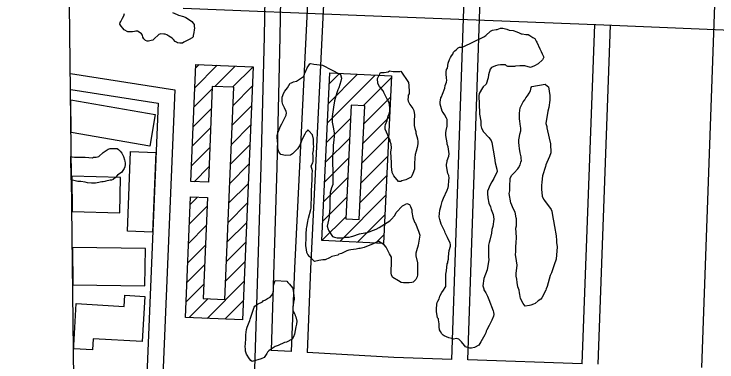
# Model space of a CAD drawing. Extents: x 3677843 to 3715951, y 511991 to 537744.
# Drawn here: x 3700134 to 3701466, y 519539 to 520197 of the extents above; entities that cross this region are included whole.
import ezdxf

# ---------------------------------------------------------------- set-up
doc = ezdxf.new("R2010")
doc.units = 0
for name, color, linetype in [('V-ANNO-SYMB', 7, 'Continuous'), ('V-BLDG-OTLN', 7, 'Continuous'), ('V-ROAD-CNTR', 7, 'Continuous'), ('V-SITE-VEGE', 7, 'Continuous')]:
    doc.layers.add(name, color=color, linetype=linetype)

msp = doc.modelspace()

# ---------------------------------------------------------------- linework, layer by layer
at = {"layer": 'V-ANNO-SYMB'}
msp.add_lwpolyline([(3687883.4, 520947), (3700228.3, 521088.8), (3700261.6, 518197.4), (3687916.7, 518055.5)], close=True, dxfattribs=at)
at = {"layer": 'V-BLDG-OTLN'}
for p, q in [((3700476.4, 520058), (3700518.9, 520100.5)), ((3700477.9, 520094.9), (3700485, 520101.9)), ((3700514.2, 520060.5), (3700552.8, 520099.1)), ((3700548.2, 520059.1), (3700586.8, 520097.7)), ((3700727.9, 519991.4), (3700818.5, 520082)), ((3700729.6, 520028.5), (3700784.7, 520083.6)), ((3700731.4, 520065.6), (3700751, 520085.2)), ((3700795.6, 520023.8), (3700849.1, 520077.3)), ((3700474.9, 520021.1), (3700509.5, 520055.8)), ((3700548.9, 520024.4), (3700585.2, 520060.8)), ((3700796.9, 519989.7), (3700847.3, 520040.2)), ((3700242.3, 519973.1), (3700241.6, 520034.9)), ((3700473.3, 519984.2), (3700508, 520018.9)), ((3700547.4, 519987.5), (3700583.7, 520023.9)), ((3700726.1, 519954.3), (3700771.8, 519999.9)), ((3700795.1, 519952.5), (3700845.6, 520003)), ((3700545.8, 519950.6), (3700582.2, 519987)), ((3700471.8, 519947.3), (3700506.5, 519982)), ((3700724.4, 519917.2), (3700770, 519962.8)), ((3700793.3, 519915.4), (3700843.8, 519965.9)), ((3700544.3, 519913.7), (3700580.6, 519950.1)), ((3700470.2, 519910.4), (3700504.9, 519945.1)), ((3700722.6, 519880.1), (3700768.2, 519925.6)), ((3700791.5, 519878.2), (3700842.1, 519928.8)), ((3700475.5, 519880.3), (3700503.4, 519908.2)), ((3700542.7, 519876.9), (3700579.1, 519913.2)), ((3700243.3, 519890.9), (3700244, 519824.1)), ((3700720.9, 519843), (3700766.4, 519888.5)), ((3700789.7, 519841.1), (3700840.3, 519891.7)), ((3700541.2, 519840), (3700577.5, 519876.3)), ((3700751.2, 519767.2), (3700838.6, 519854.6)), ((3700467.7, 519837.2), (3700481.7, 519851.2)), ((3700719.1, 519805.9), (3700764.6, 519851.3)), ((3700466.2, 519800.3), (3700499.9, 519834)), ((3700539.7, 519803.1), (3700576, 519839.4)), ((3700717.4, 519768.8), (3700762.8, 519814.1)), ((3700784.9, 519765.6), (3700836.8, 519817.5)), ((3700538.1, 519766.2), (3700574.4, 519802.5)), ((3700464.7, 519763.4), (3700498.3, 519797.1)), ((3700818.7, 519764), (3700835.1, 519780.4)), ((3700463.1, 519726.5), (3700496.8, 519760.2)), ((3700536.6, 519729.3), (3700572.9, 519765.6)), ((3700244.8, 519755.6), (3700245.6, 519685.1)), ((3700461.6, 519689.6), (3700495.3, 519723.3)), ((3700535, 519692.4), (3700571.4, 519728.7)), ((3700460, 519652.7), (3700493.7, 519686.4)), ((3700499.7, 519621.6), (3700569.8, 519691.8)), ((3700465.7, 519623), (3700501.6, 519659)), ((3700533.6, 519620.2), (3700568.3, 519654.9)), ((3700247, 519563.9), (3700247, 519570.1))]:
    msp.add_line(p, q, dxfattribs=at)
for points in [[(3700586.8, 520097.7), (3700566.8, 519618.8), (3700458.8, 519623.3), (3700468.4, 519851.7), (3700500.6, 519850.4), (3700492.6, 519659.4), (3700533.6, 519657.6), (3700550.3, 520059), (3700509.7, 520060.7), (3700502.2, 519879.2), (3700469, 519880.5), (3700478.2, 520102.2)], [(3700717.4, 519768.8), (3700732.4, 520086.1), (3700849.3, 520080.6), (3700834.3, 519763.3)], [(3700798.5, 520023.6), (3700773, 520024.9), (3700762.6, 519810.3), (3700788.1, 519809)], [(3700402.5, 519935.6), (3700396.6, 519784.8), (3700349, 519786.6), (3700354.9, 519937.5)]]:
    msp.add_lwpolyline(points, close=True, dxfattribs=at)
for points in [[(3700241.6, 520034.9), (3700401.2, 520007.6), (3700391, 519947.6)], [(3700391, 519947.6), (3700242.3, 519973.1)], [(3700334.2, 519821.6), (3700336, 519888.3), (3700243.3, 519890.9)], [(3700244, 519824.1), (3700334.2, 519821.6)], [(3700381.7, 519683.2), (3700382.8, 519753.6), (3700244.8, 519755.6)], [(3700245.6, 519685.1), (3700381.7, 519683.2)], [(3700247, 519570.1), (3700251.4, 519649.5), (3700342.5, 519644.4), (3700343.7, 519665.4), (3700381.8, 519663.3)], [(3700381.8, 519663.3), (3700377, 519577.7), (3700283.9, 519582.9), (3700282.7, 519561.9), (3700247, 519563.9)], [(3700247, 519570.1), (3700247, 519570.1)], [(3700247, 519570.1), (3700247, 519570.1)], [(3700247, 519570.1), (3700247, 519570.1)], [(3700247, 519570.1), (3700247, 519570.1)], [(3700247, 519570.1), (3700247, 519570.1)], [(3700247, 519570.1), (3700247, 519570.1)], [(3700247, 519570.1), (3700247, 519570.1)], [(3700247, 519570.1), (3700247, 519570.1)], [(3700247, 519570.1), (3700247, 519570.1)], [(3700247, 519570.1), (3700247, 519570.1)], [(3700247, 519570.1), (3700247, 519570.1)]]:
    msp.add_lwpolyline(points, dxfattribs=at)
at = {"layer": 'V-ROAD-CNTR'}
for points in [[(3700993.8, 519542.9), (3701018.4, 520262.6), (3701039.7, 520722.3), (3701072.6, 521625.4)], [(3700652, 520924.1), (3700649.4, 520890.1), (3700639.3, 520685.6), (3700620.7, 520407.1), (3700613.3, 520278), (3700609, 520228.4), (3700607.8, 520155.2), (3700601.7, 519908.4), (3700590.5, 519546.2), (3700581.7, 519251.2), (3700560.8, 518720.9), (3700538.5, 518315.1), (3700528.8, 518060.6), (3700520.1, 517723.9), (3700518.7, 517620.6)], [(3700682, 520922.9), (3700679.4, 520888.2), (3700669.2, 520683.9), (3700650.6, 520405.3), (3700643.2, 520275.9), (3700639, 520226.8), (3700637.8, 520154.6), (3700631.7, 519907.6), (3700621, 519561.1)], [(3700702.6, 520922.1), (3700696, 520726), (3700692.3, 520426.2), (3700692.7, 520286.1), (3700690.3, 520217.8), (3700665.7, 519716.7), (3700659.3, 519558.8)], [(3700732.6, 520921), (3700726, 520725.3), (3700722.3, 520426), (3700722.7, 520285.6), (3700720.3, 520216.5), (3700695.6, 519715.3), (3700689.3, 519557.1)], [(3700963.8, 519543.8), (3700988.4, 520263.8), (3701009.7, 520723.5), (3701016.5, 520909.9)], [(3701437, 519528.6), (3701462.6, 520232.6), (3701484.5, 520861.4)], [(3700454.3, 520208.9), (3700798.4, 520194.9), (3701236.3, 520177.5), (3701778.7, 520154.9), (3702065, 520143.7), (3702365.5, 520133.9), (3702404, 520133.5), (3702440.2, 520133.2), (3702464.5, 520130.9), (3702492.3, 520130.2), (3702519.1, 520126.9), (3702552, 520119.2), (3702580.8, 520115.9), (3702603.5, 520108.8), (3702623.8, 520103.1), (3702663.2, 520093), (3702692.6, 520081.6), (3702730.5, 520069.1), (3702828.6, 520029.9), (3702964.1, 519973.7)], [(3701210.8, 519535.9), (3701234.3, 520177.5)], [(3701240.8, 519534.9), (3701264.3, 520176.4)], [(3700241, 520085.2), (3700438.5, 520054.1), (3700415.1, 519498.6), (3700391.8, 518492.1), (3700258.1, 518596.7)], [(3700241.4, 520054.7), (3700407.4, 520028.7), (3700385.1, 519499.5), (3700381.5, 519345)], [(3700659.3, 519558.8), (3700621, 519561.1)], [(3700963.8, 519543.8), (3700853.5, 519547.4), (3700689.3, 519557.1)], [(3701210.8, 519535.9), (3700993.8, 519542.9)]]:
    msp.add_lwpolyline(points, dxfattribs=at)
at = {"layer": 'V-SITE-VEGE'}
for p, q in [((3700294.6, 519928.1), (3700302.8, 519935.3)), ((3700302.8, 519935.3), (3700312.6, 519941.9)), ((3700312.6, 519941.9), (3700316.4, 519943)), ((3700316.4, 519943), (3700329.5, 519943.1)), ((3700329.5, 519943.1), (3700331.7, 519941.5)), ((3700331.7, 519941.5), (3700334.9, 519938.2)), ((3700334.9, 519938.2), (3700338.2, 519934.4)), ((3700338.2, 519934.4), (3700341.6, 519927.9)), ((3700242.2, 519884.1), (3700241.7, 519927.7)), ((3700241.7, 519927.7), (3700243.9, 519927.2)), ((3700243.9, 519927.2), (3700248.3, 519926.7)), ((3700248.3, 519926.7), (3700268.5, 519926.9)), ((3700268.5, 519926.9), (3700275.6, 519925.8)), ((3700275.6, 519925.8), (3700282.7, 519925.3)), ((3700282.7, 519925.3), (3700284.8, 519926.4)), ((3700284.8, 519926.4), (3700289.7, 519927)), ((3700289.7, 519927), (3700294.6, 519928.1)), ((3700341.6, 519927.9), (3700343.2, 519921.9)), ((3700343.2, 519921.9), (3700343.8, 519919.2)), ((3700343.9, 519908.3), (3700342.8, 519905)), ((3700343.8, 519919.2), (3700344.4, 519915.4)), ((3700344.4, 519912.6), (3700343.9, 519908.3)), ((3700344.4, 519915.4), (3700344.4, 519912.6)), ((3700334.7, 519895.7), (3700329.8, 519892.9)), ((3700337.4, 519897.9), (3700334.7, 519895.7)), ((3700340.1, 519901.7), (3700337.4, 519897.9)), ((3700342.8, 519905), (3700340.1, 519901.7)), ((3700255.1, 519880.4), (3700242.2, 519884.1)), ((3700260.6, 519880.4), (3700255.1, 519880.4)), ((3700268.8, 519879.4), (3700260.6, 519880.4)), ((3700300.4, 519880.2), (3700291.7, 519877.9)), ((3700302.6, 519880.2), (3700300.4, 519880.2)), ((3700305.9, 519880.7), (3700302.6, 519880.2)), ((3700308, 519881.3), (3700305.9, 519880.7)), ((3700316.2, 519883), (3700308, 519881.3)), ((3700318.4, 519883), (3700316.2, 519883)), ((3700321.7, 519884.7), (3700318.4, 519883)), ((3700326.5, 519888.5), (3700321.7, 519884.7)), ((3700329.8, 519892.9), (3700326.5, 519888.5)), ((3700273.2, 519878.3), (3700268.8, 519879.4)), ((3700280.8, 519877.3), (3700273.2, 519878.3)), ((3700288.4, 519877.4), (3700280.8, 519877.3)), ((3700291.7, 519877.9), (3700288.4, 519877.4))]:
    msp.add_line(p, q, dxfattribs=at)
for points in [[(3700434.1, 520200.7), (3700442.9, 520196.4), (3700445.6, 520195.3), (3700454.9, 520192.6), (3700459.3, 520191), (3700464.8, 520187.8), (3700470.8, 520183.5), (3700473.5, 520180.2), (3700475.2, 520177.5), (3700475.2, 520174.2), (3700475.8, 520170.9), (3700475.2, 520167.7), (3700474.7, 520162.8), (3700473.1, 520156.7), (3700473.2, 520154.6), (3700471.5, 520152.4), (3700465.6, 520149.1), (3700455.8, 520144.1), (3700453.1, 520142.4), (3700448.1, 520142.4), (3700443.8, 520142.9), (3700441.6, 520144), (3700439.4, 520145.6), (3700436.1, 520149.4), (3700433.4, 520151.6), (3700427.3, 520155.9), (3700423.5, 520158.1), (3700420.2, 520159.7), (3700418, 520159.7), (3700412, 520160.2), (3700408.2, 520159), (3700399, 520149.7), (3700396.8, 520148.1), (3700393.6, 520147.5), (3700388.7, 520146.4), (3700386.5, 520146.4), (3700383.2, 520147.4), (3700379.9, 520150.7), (3700378.3, 520153.9), (3700377.1, 520157.8), (3700375.5, 520159.9), (3700372.7, 520162.1), (3700367.8, 520165.3), (3700364.5, 520164.8), (3700362.4, 520164.2), (3700358.6, 520163.6), (3700355.3, 520163.6), (3700352.6, 520164.1), (3700349.3, 520164.1), (3700342.7, 520167.9), (3700340, 520170.6), (3700336.7, 520174.4), (3700334.5, 520178.2), (3700335, 520181.5), (3700336.1, 520183.7), (3700338.2, 520187.5), (3700339.8, 520189.7), (3700342, 520194.1), (3700343.6, 520198.4)], [(3700934.2, 519634.5), (3700934.7, 519638.9), (3700935.2, 519648.7), (3700935.7, 519651.4), (3700936.8, 519654.2), (3700939.5, 519658.6), (3700940.6, 519663.5), (3700944.3, 519670.6), (3700947.6, 519675), (3700950.8, 519679.9), (3700951.9, 519682.1), (3700952.4, 519687.6), (3700952.3, 519705.5), (3700953.3, 519711.6), (3700954.9, 519724.7), (3700956, 519726.8), (3700955.9, 519729), (3700957, 519733.9), (3700957.5, 519737.2), (3700958, 519744.3), (3700958.5, 519749.8), (3700961.2, 519758), (3700961.2, 519761.2), (3700960.1, 519764), (3700955.1, 519774.8), (3700951.2, 519783.5), (3700950.1, 519786.3), (3700943.5, 519799.9), (3700940.7, 519808.6), (3700939.6, 519814), (3700940.6, 519826.6), (3700943.2, 519835.3), (3700945.4, 519843), (3700947.5, 519849), (3700954.5, 519864.3), (3700956.7, 519869.2), (3700957.2, 519872.5), (3700957.7, 519882.3), (3700958.7, 519887.2), (3700957.6, 519892.1), (3700955.9, 519895.9), (3700953.7, 519910.6), (3700953.6, 519912.8), (3700954.7, 519918.3), (3700954.7, 519920.5), (3700957.9, 519928.7), (3700958.4, 519933), (3700956.7, 519946.1), (3700955, 519951.6), (3700954.5, 519953.7), (3700952.2, 519967.4), (3700952.2, 519972.8), (3700952.7, 519977.2), (3700954.8, 519985.4), (3700954.7, 519997.9), (3700953.6, 520000.6), (3700949.7, 520007.2), (3700947, 520011.5), (3700945.3, 520013.7), (3700941.4, 520026.7), (3700941.4, 520031.1), (3700941.9, 520034.4), (3700943, 520038.7), (3700944.1, 520040.9), (3700945.7, 520045.9), (3700950, 520057.3), (3700951, 520062.3), (3700953.2, 520068.8), (3700954.2, 520072.6), (3700953.7, 520075.9), (3700952.5, 520084.6), (3700952.5, 520088.4), (3700953.5, 520092.3), (3700955.2, 520095), (3700956.7, 520104.8), (3700958.9, 520111.4), (3700961, 520115.2), (3700962.6, 520118.5), (3700965.4, 520121.8), (3700967, 520125.6), (3700969.1, 520127.8), (3700971.8, 520129.5), (3700975.6, 520133.3), (3700977.8, 520135), (3700982.7, 520135), (3700986, 520136.1), (3701021.9, 520153.3), (3701024, 520154.4), (3701027.9, 520156.6), (3701036.5, 520165.4), (3701040.3, 520167), (3701047.4, 520168.2), (3701049.6, 520168.2), (3701055.6, 520170.9), (3701059.9, 520171), (3701067.6, 520168.8), (3701072, 520167.2), (3701079.6, 520166.2), (3701086.7, 520164.1), (3701091.1, 520161.9), (3701094.9, 520160.3)], [(3701094.9, 520160.3), (3701097.1, 520159.8), (3701103.6, 520158.7), (3701108, 520158.7), (3701111.3, 520157.1), (3701117.3, 520153.3), (3701120.6, 520151.2), (3701123.4, 520146.3), (3701124.5, 520144.1), (3701130.6, 520131.6), (3701132.8, 520126.7), (3701135, 520122.4), (3701137.7, 520115.8), (3701135.1, 520110.9), (3701126.9, 520103.2), (3701120.4, 520099.4)], [(3700819.3, 519765.2), (3700814.5, 519762.5), (3700797.6, 519755.8), (3700790, 519753.6), (3700787.2, 519753.6), (3700782.3, 519752.4), (3700772, 519751.3), (3700768.2, 519750.7), (3700764.9, 519749.6), (3700754.6, 519744.6), (3700749.7, 519742.9), (3700747.5, 519741.3), (3700736.1, 519738.5), (3700731.7, 519736.3), (3700723.6, 519732.4), (3700719.2, 519732.4), (3700711.6, 519731.2), (3700703.4, 519729.5), (3700694.1, 519738.8), (3700690.8, 519742.6), (3700689.1, 519746.4), (3700688, 519751.8), (3700687.4, 519755.1), (3700686.8, 519759.4), (3700687.8, 519774.7), (3700687.8, 519780.7), (3700688.3, 519791.6), (3700688.8, 519794.4), (3700690.4, 519804.7), (3700691.4, 519808.6), (3700692, 519811.3), (3700696.2, 519827.7), (3700696.7, 519830.4), (3700697.2, 519835.3), (3700697.7, 519851.7), (3700697.6, 519867), (3700698.1, 519869.7), (3700699.1, 519888.2), (3700699, 519894.8), (3700699.5, 519900.8), (3700697.3, 519909.5), (3700698.9, 519913.9), (3700700, 519916.1), (3700700.5, 519918.8), (3700700.5, 519922.6), (3700701, 519925.9), (3700701, 519929.2), (3700700.4, 519933.5), (3700701.5, 519939), (3700701.5, 519942.3), (3700702, 519947.2), (3700701.4, 519949.9), (3700701.3, 519960.8), (3700699.6, 519969), (3700692.5, 519976.6), (3700690.9, 519978.2), (3700689.2, 519976.5), (3700687.1, 519974.3), (3700684.9, 519970.5), (3700679.5, 519959.6), (3700677.4, 519953.5), (3700674.7, 519948.1), (3700670.9, 519942.6), (3700661.7, 519933.3), (3700657.9, 519930.5), (3700648.1, 519929.9), (3700639.3, 519931.5), (3700635.5, 519936.9), (3700633.8, 519943.4), (3700633.8, 519951.1), (3700632.6, 519963.6), (3700632.6, 519968), (3700633.6, 519972.9), (3700639, 519985.5), (3700641.7, 519989.9), (3700644.9, 519997.5), (3700649.8, 520006.3), (3700650.3, 520010.6), (3700649.7, 520013.4), (3700646.4, 520019.9), (3700643.6, 520026.4), (3700642, 520031.3), (3700641.9, 520040), (3700643, 520043.3), (3700644.6, 520047.2), (3700647.3, 520051.5), (3700652.1, 520058.1), (3700657.5, 520066.9), (3700659.7, 520067.4), (3700663.5, 520069.1), (3700669, 520070.8), (3700680.4, 520077.9), (3700682.6, 520079.6), (3700684.2, 520082.9), (3700685.2, 520086.1), (3700686.3, 520088.3), (3700689.5, 520096), (3700694.4, 520103.1), (3700696.6, 520104.2), (3700702, 520102.6), (3700718.4, 520100.5)], [(3700718.4, 520100.5), (3700752.3, 520083.3), (3700754.6, 520076.2), (3700753.5, 520070.8), (3700749.2, 520058.2), (3700747.6, 520053.8), (3700745.5, 520048.4), (3700741.2, 520033.1), (3700739.1, 520021), (3700736.5, 520003.6), (3700736.6, 519993.2), (3700739.4, 519980.1), (3700740.5, 519972), (3700740.6, 519966), (3700740.1, 519959.4), (3700739, 519949), (3700738.6, 519938.1), (3700737.5, 519930.5), (3700737.6, 519917.4), (3700738.3, 519898.9), (3700738.3, 519891.2), (3700737.9, 519874.9), (3700735.8, 519868.8), (3700733.1, 519859.6), (3700732.1, 519843.2), (3700732.2, 519830.6), (3700731.2, 519817), (3700731.2, 519813.7), (3700729.6, 519807.7), (3700727.5, 519796.2), (3700729.2, 519789.7), (3700730.3, 519787), (3700737.4, 519776.7), (3700741.3, 519775.1), (3700746.2, 519774), (3700757.6, 519774.1), (3700761.5, 519775.2), (3700769.1, 519775.3), (3700773.5, 519776.4), (3700776.2, 519776.9), (3700788.7, 519781.4), (3700798.5, 519783.6), (3700801.8, 519783.6), (3700820.3, 519790.3), (3700825.7, 519793.6), (3700836, 519799.7), (3700845.8, 519806.3), (3700848.5, 519808.5), (3700855.5, 519816.2), (3700858.2, 519821.7), (3700870.2, 519834.3), (3700874, 519836.5), (3700878.3, 519839.2), (3700883.2, 519837.1), (3700885.4, 519833.3), (3700887.7, 519826.8), (3700887.7, 519822.4), (3700889.9, 519812.6), (3700892.7, 519803.9), (3700894.4, 519801.2), (3700900.5, 519786.5), (3700902.7, 519778.9), (3700899.6, 519760.3), (3700896.9, 519749.4), (3700895.3, 519745), (3700895.3, 519740.1), (3700898.7, 519726.5), (3700898.8, 519704.1), (3700897.8, 519700.3), (3700895.6, 519695.4), (3700890.2, 519689.9), (3700887.5, 519689.3), (3700882.6, 519688.7), (3700871.7, 519688.7), (3700867.8, 519689.7), (3700862.4, 519692.4), (3700852, 519698.9), (3700849.2, 519703.2), (3700848.6, 519708.1), (3700848.6, 519717.4), (3700849.1, 519720.7), (3700849, 519737.6), (3700845.7, 519743.6), (3700839, 519756.6), (3700835.2, 519761), (3700825.3, 519766.9), (3700819.3, 519765.2)], [(3701120.4, 520099.4), (3701112.8, 520096.6), (3701101.9, 520099.2), (3701092.6, 520099.2), (3701084.4, 520098.6), (3701082.2, 520098), (3701079, 520098), (3701069.7, 520098.5), (3701067, 520099.6), (3701065.3, 520101.2), (3701056, 520101.7), (3701050.6, 520100.5), (3701046.2, 520099.4), (3701038.6, 520096.1), (3701036.4, 520093.4), (3701033.2, 520082.4), (3701032.2, 520077), (3701028.5, 520064.9), (3701023, 520060), (3701021.4, 520057.8), (3701015.5, 520047.4), (3701014.4, 520043), (3701014.4, 520040.9), (3701015.6, 520028.9), (3701015.7, 520008.1), (3701018.6, 519994.5), (3701018.6, 519986.9), (3701019.7, 519981.4), (3701023.6, 519974.9), (3701033.5, 519964.1), (3701037.9, 519958.1), (3701039.5, 519954.3), (3701044.1, 519925.4), (3701045.8, 519916.2), (3701048.6, 519904.2), (3701049.2, 519899.8), (3701043.3, 519886.1), (3701039.5, 519880.1), (3701036.3, 519874.1), (3701031.4, 519862.6), (3701030.9, 519858.2), (3701031.5, 519849.5), (3701033.8, 519839.7), (3701036.5, 519832.6), (3701038.2, 519827.7), (3701042.1, 519818), (3701042.6, 519814.1), (3701043.2, 519809.2), (3701041.1, 519795.6), (3701039.5, 519789.6), (3701038.5, 519783), (3701035.8, 519769.9), (3701034.2, 519765), (3701033.2, 519760.1), (3701033.3, 519749.7), (3701032.8, 519737.2), (3701033.4, 519732.8), (3701030.8, 519713.2), (3701024.3, 519697.3), (3701022.2, 519683.1), (3701023.9, 519677.7), (3701023.9, 519675.5), (3701027.8, 519670), (3701031.1, 519663.5), (3701033.9, 519657.5), (3701041.6, 519635.8), (3701042.7, 519633.1), (3701043.3, 519629.2), (3701042.8, 519626), (3701039.6, 519618.3), (3701037.4, 519614.5), (3701034.2, 519607.9), (3701029.9, 519600.2), (3701028.8, 519597.5), (3701027.7, 519594.2), (3701026.1, 519590.4), (3701018.6, 519577.3), (3701014.8, 519571.2), (3701006.6, 519566.8), (3701000.6, 519565.1), (3700997.9, 519565.1), (3700989.7, 519567.8), (3700988.1, 519570), (3700984.2, 519574.3), (3700982, 519577), (3700976.5, 519582.4), (3700972.2, 519583.5), (3700966.7, 519582.4), (3700963.4, 519583.4), (3700958, 519585), (3700949.2, 519588.8), (3700947, 519589.9), (3700944.8, 519592.6), (3700942.1, 519596.9), (3700940.4, 519600.2), (3700939.3, 519605.6), (3700939.3, 519611.1), (3700938.1, 519618.7), (3700938.1, 519620.9), (3700936.5, 519622.5), (3700934.2, 519634.5)], [(3701150.3, 519951.8), (3701150.9, 519934.9), (3701148.8, 519927.7), (3701143.4, 519916.3), (3701141.8, 519911.9), (3701141.3, 519909.2), (3701135.4, 519891.1), (3701133.9, 519879.6), (3701133.3, 519873.1), (3701133.4, 519866), (3701134.6, 519852.9), (3701137.3, 519847.5), (3701139, 519844.8), (3701151.6, 519827.9), (3701153.3, 519824.7), (3701155, 519812.7), (3701156.2, 519806.2), (3701157.9, 519795.3), (3701161.2, 519777.8), (3701161.8, 519769.1), (3701161.9, 519765.3), (3701163, 519757.1), (3701161.5, 519733.7), (3701157.2, 519722.7), (3701152.4, 519708), (3701149.7, 519702.5), (3701143.9, 519681.7), (3701142.3, 519677.3), (3701141.7, 519675.2), (3701134.2, 519660.4), (3701132, 519658.2), (3701127.1, 519654.9), (3701121.2, 519649.9), (3701118.5, 519648.3), (3701113, 519646.6), (3701110.8, 519646), (3701102.7, 519644.9), (3701098.8, 519649.8), (3701093.8, 519659), (3701092.2, 519666.7), (3701091.6, 519669.9), (3701091, 519674.8), (3701088.8, 519681.4), (3701087.1, 519689.5), (3701086.5, 519696.1), (3701085.4, 519701.5), (3701085.4, 519706.4), (3701087.4, 519722.3), (3701086.3, 519730.4), (3701084, 519742.4), (3701084.5, 519747.3), (3701085, 519755.5), (3701085.5, 519766.4), (3701086, 519773), (3701086, 519775.2), (3701084.8, 519792.6), (3701085.8, 519797), (3701085.8, 519810.1), (3701085.2, 519812.2), (3701083.5, 519822.6), (3701080.7, 519828), (3701075.2, 519840), (3701072.4, 519858), (3701072.9, 519860.2), (3701073.4, 519862.9), (3701073.3, 519875.4), (3701073.8, 519882), (3701073.8, 519886.9), (3701077, 519892.4), (3701081.9, 519897.3), (3701088.4, 519904.4), (3701090, 519906.6), (3701093.3, 519912.1), (3701094.3, 519917), (3701095.4, 519920.3), (3701094.8, 519924.1), (3701094.8, 519927.4), (3701093.1, 519935), (3701092, 519943.2), (3701090.9, 519948.1), (3701090.3, 519955.2), (3701090.2, 519959.5), (3701091.8, 519966.1), (3701092.3, 519970.5), (3701094.5, 519976.5), (3701094.5, 519981.9), (3701093.9, 519984.7), (3701092.7, 519994.5), (3701091.6, 519999.4), (3701091.5, 520009.7), (3701093.1, 520020.1), (3701094.2, 520022.3), (3701096.3, 520026.1), (3701099, 520031.6), (3701101.7, 520034.9), (3701103.9, 520038.7), (3701107.1, 520042.6), (3701109.8, 520048), (3701112.5, 520051.9), (3701114.1, 520058.4), (3701115.2, 520060.6)], [(3701115.2, 520060.6), (3701140.3, 520065.1), (3701144.7, 520061.3), (3701146.8, 520059.7), (3701149.1, 520043.4), (3701149.2, 520034.7), (3701147.1, 520020.5), (3701145.5, 520013.9), (3701141.9, 519990.4), (3701143.5, 519985), (3701143.5, 519982.3), (3701148, 519962.6), (3701150.3, 519951.8)]]:
    msp.add_lwpolyline(points, dxfattribs=at)
for points in [[(3700866.8, 520089.5), (3700881.2, 520067.8), (3700882.3, 520062.4), (3700882.9, 520050.4), (3700882.4, 520046.5), (3700880.8, 520043.8), (3700880.8, 520040.5), (3700880.3, 520035.6), (3700880.9, 520032.9), (3700884.2, 520026.4), (3700889.7, 520018.8), (3700891.3, 520015), (3700892.5, 520006.8), (3700892, 519994.8), (3700892.1, 519986.6), (3700893.2, 519981.2), (3700894.3, 519979), (3700895.4, 519975.2), (3700895.4, 519972.4), (3700898.8, 519961.6), (3700899.4, 519956.6), (3700899.4, 519951.7), (3700897.8, 519945.2), (3700896.2, 519938.1), (3700894.1, 519931.5), (3700893.6, 519925.5), (3700893.1, 519914.1), (3700893.1, 519911.3), (3700892.6, 519904.2), (3700889.9, 519895.5), (3700887.8, 519891.1), (3700886.2, 519888.9), (3700876.4, 519884), (3700868.8, 519881.7), (3700866.6, 519880.6), (3700862.8, 519880.6), (3700853.4, 519891.4), (3700850.7, 519897.4), (3700849.5, 519908.9), (3700849.4, 519918.7), (3700848.8, 519924.1), (3700848.8, 519926.9), (3700848.2, 519936.1), (3700849.3, 519944.3), (3700848.7, 519951.4), (3700846.4, 519956.3), (3700846.4, 519958.5), (3700837, 519979.7), (3700837, 519984.6), (3700838.1, 519988.4), (3700840.7, 519996.1), (3700842.3, 520002.6), (3700843.4, 520005.9), (3700844.5, 520008.6), (3700846.1, 520013.6), (3700846, 520020.1), (3700844.9, 520029.9), (3700843.2, 520033.2), (3700840.5, 520037.5), (3700834.9, 520048.9), (3700833.3, 520052.2), (3700826.7, 520060.3), (3700823.4, 520065.8), (3700822.8, 520075.6), (3700823.8, 520078.3), (3700828.1, 520087.1), (3700831.4, 520087.1), (3700835.2, 520087.1), (3700842.9, 520088.3), (3700845.6, 520089.9), (3700852.1, 520088.9), (3700864.7, 520089)], [(3700628.9, 519693.1), (3700650.7, 519692.1), (3700652.9, 519689.4), (3700655.7, 519686.1), (3700661.7, 519679.6), (3700662.9, 519674.7), (3700663.4, 519669.8), (3700664.6, 519660), (3700664.6, 519657.8), (3700663.5, 519652.4), (3700662, 519641.5), (3700662, 519637.6), (3700662.6, 519635.5), (3700665.9, 519629.5), (3700667, 519627.3), (3700668.1, 519624.6), (3700669.8, 519616.4), (3700669.3, 519610.4), (3700668.2, 519605.5), (3700665.6, 519591.8), (3700663.4, 519586.9), (3700661.3, 519582.5), (3700650.4, 519576.5), (3700646.6, 519575.9), (3700634.6, 519570.4), (3700628.6, 519568.7), (3700621, 519563.7), (3700616.7, 519560.4), (3700614, 519557.7), (3700612.9, 519555.5), (3700608.1, 519547.8), (3700602.1, 519545.1), (3700585.2, 519540), (3700582.5, 519542.2), (3700580.3, 519544.9), (3700574.2, 519554.2), (3700572.5, 519559.6), (3700572.5, 519564.5), (3700571.9, 519567.2), (3700572.9, 519582), (3700573.4, 519587.4), (3700573.4, 519590.7), (3700574.4, 519600.5), (3700575.5, 519604.9), (3700580.9, 519617.5), (3700581.4, 519620.2), (3700586.2, 519635.5), (3700588.9, 519642.6), (3700590.5, 519644.8), (3700595.4, 519648.7), (3700604.6, 519653.1), (3700606.3, 519654.7), (3700610.6, 519656.9), (3700614.4, 519659.1), (3700616.6, 519660.8), (3700619.3, 519661.9), (3700622.5, 519665.7), (3700625.8, 519671.8), (3700625.7, 519683.8)]]:
    msp.add_lwpolyline(points, close=True, dxfattribs=at)

doc.saveas('drawing.dxf')
